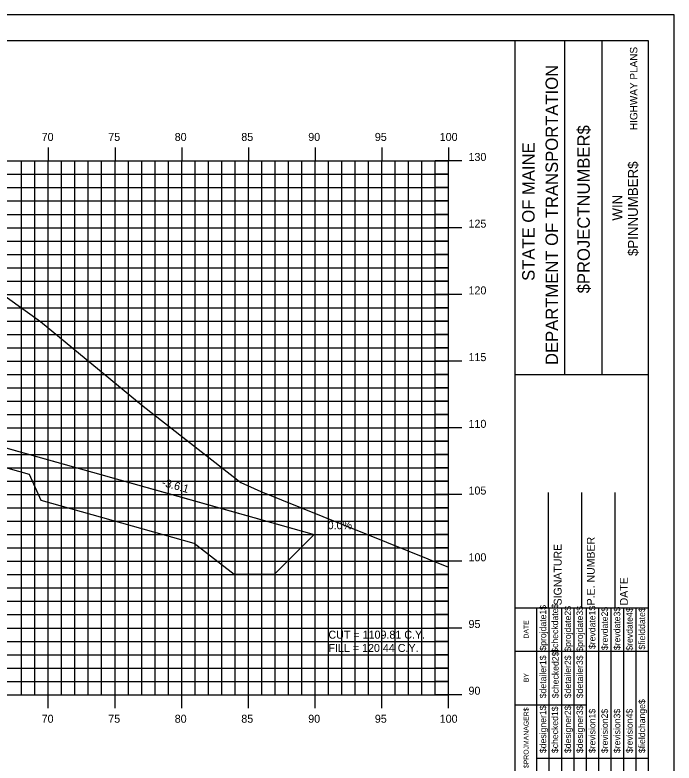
# Model space of a CAD drawing. Extents: x 850598 to 870284, y 366541 to 366651.
# Drawn here: x 854931.8 to 854981.2, y 366595.1 to 366651.2 of the extents above; entities that cross this region are included whole.
import ezdxf

# ---------------------------------------------------------------- set-up
doc = ezdxf.new("R2010")
doc.units = 0
for name, color, linetype in [('ANNOTATION', 7, 'Continuous'), ('BORDER', 7, 'Continuous'), ('D_Drainage_RipRap', 7, 'Continuous'), ('D_Roadway_Centerline', 7, 'Continuous'), ('D_Roadway_SlopeLines', 7, 'Continuous'), ('D_Text_Standard', 7, 'Continuous'), ('H_V ANNOTATION', 7, 'Continuous'), ('HIGHWAY_TITLE', 7, 'Continuous'), ('MAJOR', 7, 'Continuous'), ('MINOR', 7, 'Continuous'), ('PLOT BOUNDARY', 7, 'Continuous'), ('S_Roadway_Centerline', 7, 'Continuous')]:
    doc.layers.add(name, color=color, linetype=linetype)

msp = doc.modelspace()

# ---------------------------------------------------------------- linework, layer by layer
at = {"layer": 'BORDER'}
for p, q in [((854979.271, 366649.225), (854819.271, 366649.225)), ((854969.271, 366544.225), (854969.271, 366649.225)), ((854973, 366624.222), (854973, 366649.222)), ((854975.795, 366624.222), (854975.795, 366649.222)), ((854979.271, 366544.225), (854979.271, 366649.225)), ((854969.272, 366624.219), (854979.271, 366624.219)), ((854971.771, 366606.728), (854971.771, 366615.376)), ((854974.271, 366606.728), (854974.271, 366615.376)), ((854976.771, 366606.728), (854976.771, 366615.376)), ((854969.271, 366606.728), (854979.271, 366606.728))]:
    msp.add_line(p, q, dxfattribs=at)
for points in [[(854970.886, 366603.478), (854970.886, 366606.728)], [(854971.819, 366589.231), (854971.819, 366606.728)], [(854972.751, 366606.728), (854972.751, 366589.231)], [(854973.682, 366589.231), (854973.682, 366606.728)], [(854974.614, 366589.231), (854974.614, 366606.728)], [(854975.546, 366589.231), (854975.546, 366606.728)], [(854976.477, 366589.231), (854976.477, 366606.728)], [(854977.409, 366589.231), (854977.409, 366606.728)], [(854978.341, 366589.231), (854978.341, 366606.728)], [(854970.887, 366589.231), (854970.887, 366606.022)], [(854969.271, 366603.478), (854979.271, 366603.478)], [(854969.271, 366599.478), (854970.887, 366599.478)], [(854970.886, 366599.478), (854974.613, 366599.478)], [(854970.886, 366595.478), (854979.271, 366595.478)]]:
    msp.add_lwpolyline(points, dxfattribs=at)
at = {"layer": 'D_Drainage_RipRap'}
msp.add_lwpolyline([(854932.866, 366618.225), (854944.345, 366614.998), (854954.207, 366612.225), (854951.207, 366609.225), (854948.207, 366609.225), (854945.207, 366611.548), (854933.728, 366614.775), (854932.866, 366616.725), (854887.271, 366629.545), (854887.271, 366631.045)], close=True, dxfattribs=at)
at = {"layer": 'D_Roadway_Centerline'}
msp.add_lwpolyline([(854838.381, 366629.535), (854839.271, 366629.831), (854843.073, 366631.099), (854849.271, 366633.165), (854853.271, 366633.405), (854864.271, 366633.735), (854875.271, 366633.405), (854879.271, 366633.165), (854881.271, 366633.045), (854887.271, 366631.045), (854932.866, 366618.225), (854944.345, 366614.998), (854954.207, 366612.225), (854958.207, 366612.225)], dxfattribs=at)
at = {"layer": 'D_Roadway_SlopeLines'}
msp.add_lwpolyline([(854887.271, 366631.045), (854954.207, 366612.225), (854954.207, 366612.225)], dxfattribs=at)
at = {"layer": 'MAJOR'}
for p, q in [((854934.271, 366641.227), (854934.271, 366640.225)), ((854934.271, 366641.227), (854934.271, 366640.225)), ((854939.271, 366641.227), (854939.271, 366640.225)), ((854939.271, 366641.227), (854939.271, 366640.225)), ((854944.271, 366641.227), (854944.271, 366640.225)), ((854944.271, 366641.227), (854944.271, 366640.225)), ((854949.271, 366641.227), (854949.271, 366640.225)), ((854949.271, 366641.227), (854949.271, 366640.225)), ((854954.271, 366641.227), (854954.271, 366640.225)), ((854954.271, 366641.227), (854954.271, 366640.225)), ((854959.271, 366641.227), (854959.271, 366640.225)), ((854959.271, 366641.227), (854959.271, 366640.225)), ((854964.271, 366641.227), (854964.271, 366640.225)), ((854964.271, 366641.227), (854964.271, 366640.225)), ((854824.271, 366640.225), (854964.271, 366640.225)), ((854824.271, 366640.225), (854964.271, 366640.225)), ((854824.271, 366640.225), (854964.271, 366640.225)), ((854824.271, 366640.225), (854964.271, 366640.225)), ((854934.271, 366600.225), (854934.271, 366640.225)), ((854934.271, 366600.225), (854934.271, 366640.225)), ((854939.271, 366600.225), (854939.271, 366640.225)), ((854939.271, 366600.225), (854939.271, 366640.225)), ((854944.271, 366600.225), (854944.271, 366640.225)), ((854944.271, 366600.225), (854944.271, 366640.225)), ((854949.271, 366600.225), (854949.271, 366640.225)), ((854949.271, 366600.225), (854949.271, 366640.225)), ((854954.271, 366600.225), (854954.271, 366640.225)), ((854954.271, 366600.225), (854954.271, 366640.225)), ((854959.271, 366600.225), (854959.271, 366640.225)), ((854959.271, 366600.225), (854959.271, 366640.225)), ((854965.273, 366640.225), (854963.269, 366640.225)), ((854965.273, 366640.225), (854963.269, 366640.225)), ((854964.271, 366600.225), (854964.271, 366640.225)), ((854964.271, 366600.225), (854964.271, 366640.225)), ((854964.271, 366600.225), (854964.271, 366640.225)), ((854964.271, 366600.225), (854964.271, 366640.225)), ((854824.271, 366635.225), (854964.271, 366635.225)), ((854824.271, 366635.225), (854964.271, 366635.225)), ((854965.273, 366635.225), (854963.269, 366635.225)), ((854965.273, 366635.225), (854963.269, 366635.225)), ((854824.271, 366630.225), (854964.271, 366630.225)), ((854824.271, 366630.225), (854964.271, 366630.225)), ((854965.273, 366630.225), (854963.269, 366630.225)), ((854965.273, 366630.225), (854963.269, 366630.225)), ((854824.271, 366625.225), (854964.271, 366625.225)), ((854824.271, 366625.225), (854964.271, 366625.225)), ((854965.273, 366625.225), (854963.269, 366625.225)), ((854965.273, 366625.225), (854963.269, 366625.225)), ((854824.271, 366620.225), (854964.271, 366620.225)), ((854824.271, 366620.225), (854964.271, 366620.225)), ((854965.273, 366620.225), (854963.269, 366620.225)), ((854965.273, 366620.225), (854963.269, 366620.225)), ((854824.271, 366615.225), (854964.271, 366615.225)), ((854824.271, 366615.225), (854964.271, 366615.225)), ((854965.273, 366615.225), (854963.269, 366615.225)), ((854965.273, 366615.225), (854963.269, 366615.225)), ((854824.271, 366610.225), (854964.271, 366610.225)), ((854824.271, 366610.225), (854964.271, 366610.225)), ((854965.273, 366610.225), (854963.269, 366610.225)), ((854965.273, 366610.225), (854963.269, 366610.225)), ((854824.271, 366605.225), (854964.271, 366605.225)), ((854824.271, 366605.225), (854964.271, 366605.225)), ((854965.273, 366605.225), (854963.269, 366605.225)), ((854965.273, 366605.225), (854963.269, 366605.225)), ((854824.271, 366600.225), (854964.271, 366600.225)), ((854824.271, 366600.225), (854964.271, 366600.225)), ((854824.271, 366600.225), (854964.271, 366600.225)), ((854824.271, 366600.225), (854964.271, 366600.225)), ((854934.271, 366599.223), (854934.271, 366600.225)), ((854934.271, 366599.223), (854934.271, 366600.225)), ((854939.271, 366599.223), (854939.271, 366600.225)), ((854939.271, 366599.223), (854939.271, 366600.225)), ((854944.271, 366599.223), (854944.271, 366600.225)), ((854944.271, 366599.223), (854944.271, 366600.225)), ((854949.271, 366599.223), (854949.271, 366600.225)), ((854949.271, 366599.223), (854949.271, 366600.225)), ((854954.271, 366599.223), (854954.271, 366600.225)), ((854954.271, 366599.223), (854954.271, 366600.225)), ((854959.271, 366599.223), (854959.271, 366600.225)), ((854959.271, 366599.223), (854959.271, 366600.225)), ((854965.273, 366600.225), (854963.269, 366600.225)), ((854965.273, 366600.225), (854963.269, 366600.225)), ((854964.271, 366599.223), (854964.271, 366600.225)), ((854964.271, 366599.223), (854964.271, 366600.225))]:
    msp.add_line(p, q, dxfattribs=at)
at = {"layer": 'MINOR'}
for p, q in [((854932.271, 366600.225), (854932.271, 366640.225)), ((854932.271, 366600.225), (854932.271, 366640.225)), ((854933.271, 366600.225), (854933.271, 366640.225)), ((854933.271, 366600.225), (854933.271, 366640.225)), ((854935.271, 366600.225), (854935.271, 366640.225)), ((854935.271, 366600.225), (854935.271, 366640.225)), ((854936.271, 366600.225), (854936.271, 366640.225)), ((854936.271, 366600.225), (854936.271, 366640.225)), ((854937.271, 366600.225), (854937.271, 366640.225)), ((854937.271, 366600.225), (854937.271, 366640.225)), ((854938.271, 366600.225), (854938.271, 366640.225)), ((854938.271, 366600.225), (854938.271, 366640.225)), ((854940.271, 366600.225), (854940.271, 366640.225)), ((854940.271, 366600.225), (854940.271, 366640.225)), ((854941.271, 366600.225), (854941.271, 366640.225)), ((854941.271, 366600.225), (854941.271, 366640.225)), ((854942.271, 366600.225), (854942.271, 366640.225)), ((854942.271, 366600.225), (854942.271, 366640.225)), ((854943.271, 366600.225), (854943.271, 366640.225)), ((854943.271, 366600.225), (854943.271, 366640.225)), ((854945.271, 366600.225), (854945.271, 366640.225)), ((854945.271, 366600.225), (854945.271, 366640.225)), ((854946.271, 366600.225), (854946.271, 366640.225)), ((854946.271, 366600.225), (854946.271, 366640.225)), ((854947.271, 366600.225), (854947.271, 366640.225)), ((854947.271, 366600.225), (854947.271, 366640.225)), ((854948.271, 366600.225), (854948.271, 366640.225)), ((854948.271, 366600.225), (854948.271, 366640.225)), ((854950.271, 366600.225), (854950.271, 366640.225)), ((854950.271, 366600.225), (854950.271, 366640.225)), ((854951.271, 366600.225), (854951.271, 366640.225)), ((854951.271, 366600.225), (854951.271, 366640.225)), ((854952.271, 366600.225), (854952.271, 366640.225)), ((854952.271, 366600.225), (854952.271, 366640.225)), ((854953.271, 366600.225), (854953.271, 366640.225)), ((854953.271, 366600.225), (854953.271, 366640.225)), ((854955.271, 366600.225), (854955.271, 366640.225)), ((854955.271, 366600.225), (854955.271, 366640.225)), ((854956.271, 366600.225), (854956.271, 366640.225)), ((854956.271, 366600.225), (854956.271, 366640.225)), ((854957.271, 366600.225), (854957.271, 366640.225)), ((854957.271, 366600.225), (854957.271, 366640.225)), ((854958.271, 366600.225), (854958.271, 366640.225)), ((854958.271, 366600.225), (854958.271, 366640.225)), ((854960.271, 366600.225), (854960.271, 366640.225)), ((854960.271, 366600.225), (854960.271, 366640.225)), ((854961.271, 366600.225), (854961.271, 366640.225)), ((854961.271, 366600.225), (854961.271, 366640.225)), ((854962.271, 366600.225), (854962.271, 366640.225)), ((854962.271, 366600.225), (854962.271, 366640.225)), ((854963.271, 366600.225), (854963.271, 366640.225)), ((854963.271, 366600.225), (854963.271, 366640.225)), ((854824.271, 366639.225), (854964.271, 366639.225)), ((854824.271, 366639.225), (854964.271, 366639.225)), ((854964.271, 366639.225), (854963.269, 366639.225)), ((854964.271, 366639.225), (854963.269, 366639.225)), ((854824.271, 366638.225), (854964.271, 366638.225)), ((854824.271, 366638.225), (854964.271, 366638.225)), ((854964.271, 366638.225), (854963.269, 366638.225)), ((854964.271, 366638.225), (854963.269, 366638.225)), ((854824.271, 366637.225), (854964.271, 366637.225)), ((854824.271, 366637.225), (854964.271, 366637.225)), ((854964.271, 366637.225), (854963.269, 366637.225)), ((854964.271, 366637.225), (854963.269, 366637.225)), ((854824.271, 366636.225), (854964.271, 366636.225)), ((854824.271, 366636.225), (854964.271, 366636.225)), ((854964.271, 366636.225), (854963.269, 366636.225)), ((854964.271, 366636.225), (854963.269, 366636.225)), ((854824.271, 366634.225), (854964.271, 366634.225)), ((854824.271, 366634.225), (854964.271, 366634.225)), ((854964.271, 366634.225), (854963.269, 366634.225)), ((854964.271, 366634.225), (854963.269, 366634.225)), ((854824.271, 366633.225), (854964.271, 366633.225)), ((854824.271, 366633.225), (854964.271, 366633.225)), ((854964.271, 366633.225), (854963.269, 366633.225)), ((854964.271, 366633.225), (854963.269, 366633.225)), ((854824.271, 366632.225), (854964.271, 366632.225)), ((854824.271, 366632.225), (854964.271, 366632.225)), ((854964.271, 366632.225), (854963.269, 366632.225)), ((854964.271, 366632.225), (854963.269, 366632.225)), ((854824.271, 366631.225), (854964.271, 366631.225)), ((854824.271, 366631.225), (854964.271, 366631.225)), ((854964.271, 366631.225), (854963.269, 366631.225)), ((854964.271, 366631.225), (854963.269, 366631.225)), ((854824.271, 366629.225), (854964.271, 366629.225)), ((854824.271, 366629.225), (854964.271, 366629.225)), ((854964.271, 366629.225), (854963.269, 366629.225)), ((854964.271, 366629.225), (854963.269, 366629.225)), ((854824.271, 366628.225), (854964.271, 366628.225)), ((854824.271, 366628.225), (854964.271, 366628.225)), ((854964.271, 366628.225), (854963.269, 366628.225)), ((854964.271, 366628.225), (854963.269, 366628.225)), ((854824.271, 366627.225), (854964.271, 366627.225)), ((854824.271, 366627.225), (854964.271, 366627.225)), ((854964.271, 366627.225), (854963.269, 366627.225)), ((854964.271, 366627.225), (854963.269, 366627.225)), ((854824.271, 366626.225), (854964.271, 366626.225)), ((854824.271, 366626.225), (854964.271, 366626.225)), ((854964.271, 366626.225), (854963.269, 366626.225)), ((854964.271, 366626.225), (854963.269, 366626.225)), ((854824.271, 366624.225), (854964.271, 366624.225)), ((854824.271, 366624.225), (854964.271, 366624.225)), ((854964.271, 366624.225), (854963.269, 366624.225)), ((854964.271, 366624.225), (854963.269, 366624.225)), ((854824.271, 366623.225), (854964.271, 366623.225)), ((854824.271, 366623.225), (854964.271, 366623.225)), ((854964.271, 366623.225), (854963.269, 366623.225)), ((854964.271, 366623.225), (854963.269, 366623.225)), ((854824.271, 366622.225), (854964.271, 366622.225)), ((854824.271, 366622.225), (854964.271, 366622.225)), ((854964.271, 366622.225), (854963.269, 366622.225)), ((854964.271, 366622.225), (854963.269, 366622.225)), ((854824.271, 366621.225), (854964.271, 366621.225)), ((854824.271, 366621.225), (854964.271, 366621.225)), ((854964.271, 366621.225), (854963.269, 366621.225)), ((854964.271, 366621.225), (854963.269, 366621.225)), ((854824.271, 366619.225), (854964.271, 366619.225)), ((854824.271, 366619.225), (854964.271, 366619.225)), ((854964.271, 366619.225), (854963.269, 366619.225)), ((854964.271, 366619.225), (854963.269, 366619.225)), ((854824.271, 366618.225), (854964.271, 366618.225)), ((854824.271, 366618.225), (854964.271, 366618.225)), ((854964.271, 366618.225), (854963.269, 366618.225)), ((854964.271, 366618.225), (854963.269, 366618.225)), ((854824.271, 366617.225), (854964.271, 366617.225)), ((854824.271, 366617.225), (854964.271, 366617.225)), ((854964.271, 366617.225), (854963.269, 366617.225)), ((854964.271, 366617.225), (854963.269, 366617.225)), ((854824.271, 366616.225), (854964.271, 366616.225)), ((854824.271, 366616.225), (854964.271, 366616.225)), ((854964.271, 366616.225), (854963.269, 366616.225)), ((854964.271, 366616.225), (854963.269, 366616.225)), ((854824.271, 366614.225), (854964.271, 366614.225)), ((854824.271, 366614.225), (854964.271, 366614.225)), ((854964.271, 366614.225), (854963.269, 366614.225)), ((854964.271, 366614.225), (854963.269, 366614.225)), ((854824.271, 366613.225), (854964.271, 366613.225)), ((854824.271, 366613.225), (854964.271, 366613.225)), ((854964.271, 366613.225), (854963.269, 366613.225)), ((854964.271, 366613.225), (854963.269, 366613.225)), ((854824.271, 366612.225), (854964.271, 366612.225)), ((854824.271, 366612.225), (854964.271, 366612.225)), ((854964.271, 366612.225), (854963.269, 366612.225)), ((854964.271, 366612.225), (854963.269, 366612.225)), ((854824.271, 366611.225), (854964.271, 366611.225)), ((854824.271, 366611.225), (854964.271, 366611.225)), ((854964.271, 366611.225), (854963.269, 366611.225)), ((854964.271, 366611.225), (854963.269, 366611.225)), ((854824.271, 366609.225), (854964.271, 366609.225)), ((854824.271, 366609.225), (854964.271, 366609.225)), ((854964.271, 366609.225), (854963.269, 366609.225)), ((854964.271, 366609.225), (854963.269, 366609.225)), ((854824.271, 366608.225), (854964.271, 366608.225)), ((854824.271, 366608.225), (854964.271, 366608.225)), ((854964.271, 366608.225), (854963.269, 366608.225)), ((854964.271, 366608.225), (854963.269, 366608.225)), ((854824.271, 366607.225), (854964.271, 366607.225)), ((854824.271, 366607.225), (854964.271, 366607.225)), ((854964.271, 366607.225), (854963.269, 366607.225)), ((854964.271, 366607.225), (854963.269, 366607.225)), ((854824.271, 366606.225), (854964.271, 366606.225)), ((854824.271, 366606.225), (854964.271, 366606.225)), ((854964.271, 366606.225), (854963.269, 366606.225)), ((854964.271, 366606.225), (854963.269, 366606.225)), ((854824.271, 366604.225), (854964.271, 366604.225)), ((854824.271, 366604.225), (854964.271, 366604.225)), ((854964.271, 366604.225), (854963.269, 366604.225)), ((854964.271, 366604.225), (854963.269, 366604.225)), ((854824.271, 366603.225), (854964.271, 366603.225)), ((854824.271, 366603.225), (854964.271, 366603.225)), ((854964.271, 366603.225), (854963.269, 366603.225)), ((854964.271, 366603.225), (854963.269, 366603.225)), ((854824.271, 366602.225), (854964.271, 366602.225)), ((854824.271, 366602.225), (854964.271, 366602.225)), ((854964.271, 366602.225), (854963.269, 366602.225)), ((854964.271, 366602.225), (854963.269, 366602.225)), ((854824.271, 366601.225), (854964.271, 366601.225)), ((854824.271, 366601.225), (854964.271, 366601.225)), ((854964.271, 366601.225), (854963.269, 366601.225)), ((854964.271, 366601.225), (854963.269, 366601.225))]:
    msp.add_line(p, q, dxfattribs=at)
at = {"layer": 'PLOT BOUNDARY'}
msp.add_lwpolyline([(854811.178, 366541.166), (854981.178, 366541.166), (854981.178, 366651.166), (854811.178, 366651.166)], close=True, dxfattribs=at)
at = {"layer": 'S_Roadway_Centerline'}
msp.add_lwpolyline([(854882.234, 366630.392), (854885.776, 366629.413), (854891.733, 366631.051), (854892.551, 366631.4), (854894.009, 366631.543), (854896.765, 366632.002), (854896.881, 366632.034), (854909.661, 366632.529), (854911.956, 366632.626), (854914.135, 366632.489), (854925.509, 366631.678), (854927.501, 366631.668), (854927.747, 366631.666), (854927.957, 366631.553), (854929.859, 366630.926), (854933.686, 366628.191), (854941.387, 366621.839), (854948.693, 366616.125), (854950.204, 366615.449), (854964.271, 366609.783)], dxfattribs=at)

# ---------------------------------------------------------------- texts
at = {"layer": 'ANNOTATION'}
msp.add_text('-3.6:1', height=0.6, rotation=344.2964, dxfattribs=at).set_placement((854942.74, 366615.888))
msp.add_text('0.0%', height=0.6, dxfattribs=at).set_placement((854955.212, 366612.625))
at = {"layer": 'BORDER'}
for s, height, p in [('DEPARTMENT OF TRANSPORTATION', 0.93176, (854972.478, 366624.931)), ('$PROJECTNUMBER$', 0.93176, (854974.863, 366630.304)), ('STATE OF MAINE', 0.93176, (854970.727, 366631.237)), ('$PINNUMBER$', 0.74527, (854978.467, 366633.1)), ('WIN', 0.7453, (854977.308, 366635.755)), ('SIGNATURE', 0.5906, (854972.752, 366606.92)), ('P.E. NUMBER', 0.59055, (854975.232, 366606.92)), ('DATE', 0.5906, (854977.713, 366606.92)), ('$checkdate$', 0.48455, (854972.489, 366603.371)), ('$projdate1$', 0.48455, (854971.594, 366603.529)), ('$projdate2$', 0.48455, (854973.458, 366603.45)), ('$projdate3$', 0.48455, (854974.352, 366603.45)), ('$revdate1$', 0.4845, (854975.284, 366603.647)), ('$revdate2$', 0.4845, (854976.216, 366603.568)), ('$revdate3$', 0.4845, (854977.147, 366603.568)), ('$revdate4$', 0.4845, (854978.079, 366603.529)), ('$fielddate$', 0.48455, (854979.011, 366603.607)), ('DATE', 0.3714, (854970.276, 366604.434)), ('$detailer1$', 0.48455, (854971.594, 366599.963)), ('$checked2$', 0.4845, (854972.526, 366599.963)), ('$detailer2$', 0.48455, (854973.458, 366599.963)), ('$detailer3$', 0.48455, (854974.352, 366599.963)), ('BY', 0.3714, (854970.276, 366601.163)), ('$fieldchange$', 0.48455, (854979.011, 366595.851)), ('$designer1$', 0.48455, (854971.594, 366595.851)), ('$checked1$', 0.4845, (854972.489, 366595.851)), ('$designer2$', 0.48455, (854973.458, 366595.851)), ('$designer3$', 0.48455, (854974.352, 366595.851)), ('$revision1$', 0.48455, (854975.284, 366595.851)), ('$revision2$', 0.48455, (854976.216, 366595.851)), ('$revision3$', 0.48455, (854977.147, 366595.851)), ('$revision4$', 0.48455, (854978.079, 366595.851)), ('$PROJMANAGER$', 0.37275, (854970.276, 366594.723))]:
    msp.add_text(s, height=height, rotation=90, dxfattribs=at).set_placement(p)
at = {"layer": 'D_Text_Standard'}
for s, p in [('CUT = 1109.81 C.Y.', (854955.271, 366604.425)), ('FILL = 120.44 C.Y.', (854955.271, 366603.429))]:
    msp.add_text(s, height=0.6, dxfattribs=at).set_placement(p)
at = {"layer": 'H_V ANNOTATION'}
for s, p in [('70', (854933.773, 366641.725)), ('75', (854938.765, 366641.725)), ('80', (854943.747, 366641.725)), ('85', (854948.739, 366641.725)), ('90', (854953.757, 366641.725)), ('95', (854958.749, 366641.725)), ('100', (854963.613, 366641.725)), ('130', (854965.771, 366640.225)), ('125', (854965.771, 366635.225)), ('120', (854965.771, 366630.225)), ('115', (854965.771, 366625.225)), ('110', (854965.771, 366620.225)), ('105', (854965.771, 366615.225)), ('100', (854965.771, 366610.225)), ('95', (854965.771, 366605.225)), ('90', (854965.771, 366600.225)), ('70', (854933.773, 366598.125)), ('75', (854938.765, 366598.125)), ('80', (854943.747, 366598.125)), ('85', (854948.739, 366598.125)), ('90', (854953.757, 366598.125)), ('95', (854958.749, 366598.125)), ('100', (854963.613, 366598.125))]:
    msp.add_text(s, height=0.6, dxfattribs=at).set_placement(p)
at = {"layer": 'HIGHWAY_TITLE'}
msp.add_text('HIGHWAY PLANS', height=0.55901, rotation=90, dxfattribs=at).set_placement((854978.43, 366642.541))

doc.saveas('drawing.dxf')
